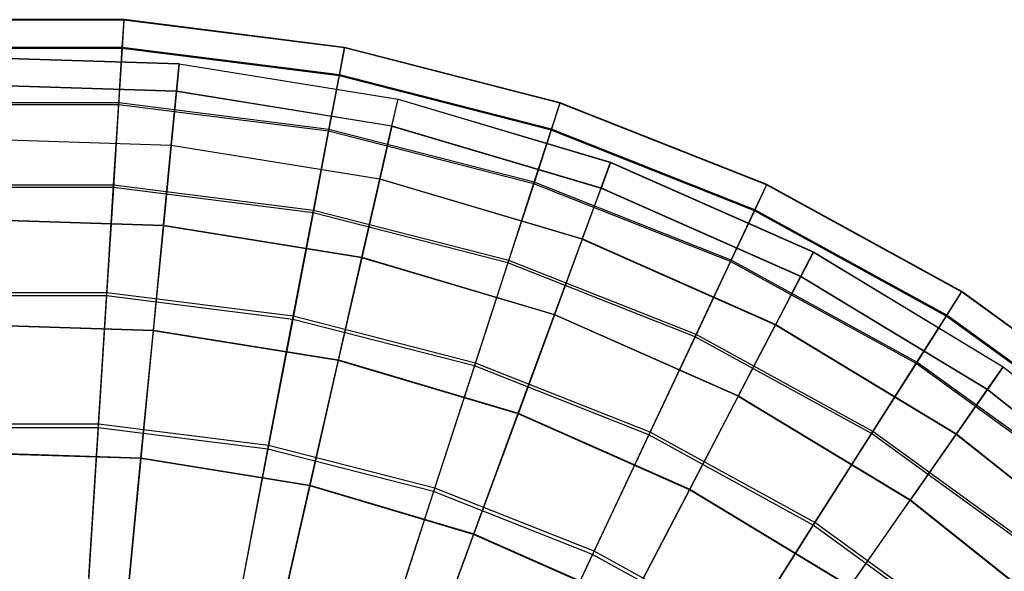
# Model space of a CAD drawing. Extents: x 0.2 to 40.1, y -6.7 to 6.7.
# Tile 456 of 516: x 32.3 to 34.1, y 5.7 to 6.7. Entities that reach past the tile are written whole.
import ezdxf

# ---------------------------------------------------------------- set-up
doc = ezdxf.new("R2010")
doc.units = 0
doc.header["$MEASUREMENT"] = 0
doc.layers.get('0').update_dxf_attribs({"color": 13, "linetype": 'CONTINUOUS'})

# ---------------------------------------------------------------- blocks, each defined once
blk = doc.blocks.new('SNOWBALL_XIV_PM3_STL')
at = {"color": 0}
for p, q in [((32.5158, 6.685, 6.1192), (32.1087, 6.685, 6.1192)), ((32.5158, 6.685, 6.1192), (32.1087, 6.685, 6.1192)), ((32.5157, 6.6843, 6.523), (32.1087, 6.6843, 6.523)), ((32.5157, 6.6843, 6.523), (32.1087, 6.6843, 6.523)), ((32.5157, 6.6843, 6.523), (32.5124, 6.6321, 6.9235)), ((32.5157, 6.6843, 6.523), (32.5124, 6.6321, 6.9235)), ((32.5126, 6.6341, 5.7185), (32.5158, 6.685, 6.1192)), ((32.5126, 6.6341, 5.7185), (32.5158, 6.685, 6.1192)), ((32.5158, 6.685, 6.1192), (32.5157, 6.6843, 6.523)), ((32.5158, 6.685, 6.1192), (32.5157, 6.6843, 6.523)), ((32.9196, 6.6333, 6.523), (32.5157, 6.6843, 6.523)), ((32.9196, 6.6333, 6.523), (32.5157, 6.6843, 6.523)), ((32.9197, 6.6339, 6.1192), (32.5158, 6.685, 6.1192)), ((32.9197, 6.6339, 6.1192), (32.5158, 6.685, 6.1192)), ((32.5126, 6.6341, 5.7185), (32.1119, 6.6341, 5.7185)), ((32.5126, 6.6341, 5.7185), (32.1119, 6.6341, 5.7185)), ((32.5062, 6.5324, 5.3277), (32.5126, 6.6341, 5.7185)), ((32.5062, 6.5324, 5.3277), (32.5126, 6.6341, 5.7185)), ((32.9101, 6.5838, 5.7185), (32.5126, 6.6341, 5.7185)), ((32.9101, 6.5838, 5.7185), (32.5126, 6.6341, 5.7185)), ((32.9196, 6.6333, 6.523), (32.9098, 6.5819, 6.9235)), ((32.9196, 6.6333, 6.523), (32.9098, 6.5819, 6.9235)), ((32.9101, 6.5838, 5.7185), (32.9197, 6.6339, 6.1192)), ((32.9101, 6.5838, 5.7185), (32.9197, 6.6339, 6.1192)), ((32.9197, 6.6339, 6.1192), (32.9196, 6.6333, 6.523)), ((32.9197, 6.6339, 6.1192), (32.9196, 6.6333, 6.523)), ((33.3138, 6.532, 6.523), (32.9196, 6.6333, 6.523)), ((33.3138, 6.532, 6.523), (32.9196, 6.6333, 6.523)), ((33.314, 6.5327, 6.1192), (32.9197, 6.6339, 6.1192)), ((33.314, 6.5327, 6.1192), (32.9197, 6.6339, 6.1192)), ((32.5124, 6.6321, 6.9235), (32.112, 6.6321, 6.9235)), ((32.5124, 6.6321, 6.9235), (32.112, 6.6321, 6.9235)), ((32.2106, 6.617, 6.1213), (32.6165, 6.604, 6.1213)), ((32.2106, 6.617, 6.1213), (32.6165, 6.604, 6.1213)), ((32.6165, 6.6039, 6.5174), (32.2106, 6.6169, 6.5174)), ((32.6165, 6.6039, 6.5174), (32.2106, 6.6169, 6.5174)), ((32.5124, 6.6321, 6.9235), (32.506, 6.5292, 7.314)), ((32.5124, 6.6321, 6.9235), (32.506, 6.5292, 7.314)), ((32.9098, 6.5819, 6.9235), (32.5124, 6.6321, 6.9235)), ((32.9098, 6.5819, 6.9235), (32.5124, 6.6321, 6.9235)), ((32.6117, 6.5541, 5.7285), (32.6165, 6.604, 6.1213)), ((32.6117, 6.5541, 5.7285), (32.6165, 6.604, 6.1213)), ((32.6165, 6.6039, 6.5174), (32.6117, 6.5537, 6.9102)), ((32.6165, 6.6039, 6.5174), (32.6117, 6.5537, 6.9102)), ((32.6165, 6.604, 6.1213), (33.0174, 6.5392, 6.1213)), ((32.6165, 6.6039, 6.5174), (32.6165, 6.604, 6.1213)), ((32.6165, 6.604, 6.1213), (33.0174, 6.5392, 6.1213)), ((32.6165, 6.6039, 6.5174), (32.6165, 6.604, 6.1213)), ((32.6165, 6.6039, 6.5174), (33.0174, 6.5391, 6.5174)), ((32.6165, 6.6039, 6.5174), (33.0174, 6.5391, 6.5174)), ((32.9098, 6.5819, 6.9235), (32.8904, 6.4806, 7.314)), ((32.9098, 6.5819, 6.9235), (32.8904, 6.4806, 7.314)), ((32.891, 6.4838, 5.3277), (32.9101, 6.5838, 5.7185)), ((32.891, 6.4838, 5.3277), (32.9101, 6.5838, 5.7185)), ((33.2976, 6.4823, 6.9235), (32.9098, 6.5819, 6.9235)), ((33.2976, 6.4823, 6.9235), (32.9098, 6.5819, 6.9235)), ((33.2982, 6.4842, 5.7185), (32.9101, 6.5838, 5.7185)), ((33.2982, 6.4842, 5.7185), (32.9101, 6.5838, 5.7185)), ((32.2122, 6.5669, 5.7285), (32.6117, 6.5541, 5.7285)), ((32.2122, 6.5669, 5.7285), (32.6117, 6.5541, 5.7285)), ((32.6117, 6.5537, 6.9102), (32.2123, 6.5665, 6.9102)), ((32.6117, 6.5537, 6.9102), (32.2123, 6.5665, 6.9102)), ((32.6021, 6.455, 5.3452), (32.6117, 6.5541, 5.7285)), ((32.6021, 6.455, 5.3452), (32.6117, 6.5541, 5.7285)), ((32.6117, 6.5537, 6.9102), (32.6021, 6.4543, 7.2934)), ((32.6117, 6.5537, 6.9102), (32.6021, 6.4543, 7.2934)), ((32.6117, 6.5541, 5.7285), (33.0063, 6.4903, 5.7285)), ((32.6117, 6.5541, 5.7285), (33.0063, 6.4903, 5.7285)), ((33.0062, 6.4899, 6.9102), (32.6117, 6.5537, 6.9102)), ((33.0062, 6.4899, 6.9102), (32.6117, 6.5537, 6.9102)), ((32.5062, 6.5324, 5.3277), (32.1182, 6.5324, 5.3277)), ((32.5062, 6.5324, 5.3277), (32.1182, 6.5324, 5.3277)), ((32.506, 6.5292, 7.314), (32.1185, 6.5292, 7.314)), ((32.506, 6.5292, 7.314), (32.1185, 6.5292, 7.314)), ((32.506, 6.5292, 7.314), (32.4964, 6.3773, 7.6881)), ((32.506, 6.5292, 7.314), (32.4964, 6.3773, 7.6881)), ((32.4967, 6.3818, 4.9531), (32.5062, 6.5324, 5.3277)), ((32.4967, 6.3818, 4.9531), (32.5062, 6.5324, 5.3277)), ((32.8904, 6.4806, 7.314), (32.506, 6.5292, 7.314)), ((32.8904, 6.4806, 7.314), (32.506, 6.5292, 7.314)), ((32.891, 6.4838, 5.3277), (32.5062, 6.5324, 5.3277)), ((32.891, 6.4838, 5.3277), (32.5062, 6.5324, 5.3277)), ((33.0062, 6.4899, 6.9102), (33.0174, 6.5391, 6.5174)), ((33.0062, 6.4899, 6.9102), (33.0174, 6.5391, 6.5174)), ((33.0063, 6.4903, 5.7285), (33.0174, 6.5392, 6.1213)), ((33.0063, 6.4903, 5.7285), (33.0174, 6.5392, 6.1213)), ((33.0174, 6.5392, 6.1213), (33.4067, 6.4237, 6.1213)), ((33.0174, 6.5392, 6.1213), (33.0174, 6.5391, 6.5174)), ((33.0174, 6.5392, 6.1213), (33.0174, 6.5391, 6.5174)), ((33.0174, 6.5392, 6.1213), (33.4067, 6.4237, 6.1213)), ((33.0174, 6.5391, 6.5174), (33.4067, 6.4235, 6.5174)), ((33.0174, 6.5391, 6.5174), (33.4067, 6.4235, 6.5174)), ((33.3138, 6.532, 6.523), (33.2976, 6.4823, 6.9235)), ((33.3138, 6.532, 6.523), (33.2976, 6.4823, 6.9235)), ((33.2982, 6.4842, 5.7185), (33.314, 6.5327, 6.1192)), ((33.2982, 6.4842, 5.7185), (33.314, 6.5327, 6.1192)), ((33.314, 6.5327, 6.1192), (33.3138, 6.532, 6.523)), ((33.314, 6.5327, 6.1192), (33.3138, 6.532, 6.523)), ((33.6922, 6.3822, 6.523), (33.3138, 6.532, 6.523)), ((33.6922, 6.3822, 6.523), (33.3138, 6.532, 6.523)), ((33.6925, 6.3828, 6.1192), (33.314, 6.5327, 6.1192)), ((33.6925, 6.3828, 6.1192), (33.314, 6.5327, 6.1192)), ((33.0062, 6.4899, 6.9102), (32.9839, 6.3925, 7.2934)), ((33.0062, 6.4899, 6.9102), (32.9839, 6.3925, 7.2934)), ((32.9841, 6.3933, 5.3452), (33.0063, 6.4903, 5.7285)), ((32.9841, 6.3933, 5.3452), (33.0063, 6.4903, 5.7285)), ((33.0062, 6.4899, 6.9102), (33.3893, 6.3762, 6.9102)), ((33.0062, 6.4899, 6.9102), (33.3893, 6.3762, 6.9102)), ((33.0063, 6.4903, 5.7285), (33.3894, 6.3766, 5.7285)), ((33.0063, 6.4903, 5.7285), (33.3894, 6.3766, 5.7285)), ((32.8904, 6.4806, 7.314), (32.8619, 6.3311, 7.6881)), ((32.8904, 6.4806, 7.314), (32.8619, 6.3311, 7.6881)), ((32.8628, 6.3355, 4.9531), (32.891, 6.4838, 5.3277)), ((32.8628, 6.3355, 4.9531), (32.891, 6.4838, 5.3277)), ((33.2658, 6.3842, 7.314), (32.8904, 6.4806, 7.314)), ((33.2658, 6.3842, 7.314), (32.8904, 6.4806, 7.314)), ((33.2668, 6.3873, 5.3277), (32.891, 6.4838, 5.3277)), ((33.2668, 6.3873, 5.3277), (32.891, 6.4838, 5.3277)), ((33.2976, 6.4823, 6.9235), (33.2658, 6.3842, 7.314)), ((33.2976, 6.4823, 6.9235), (33.2658, 6.3842, 7.314)), ((33.2668, 6.3873, 5.3277), (33.2982, 6.4842, 5.7185)), ((33.2668, 6.3873, 5.3277), (33.2982, 6.4842, 5.7185)), ((33.67, 6.3349, 6.9235), (33.2976, 6.4823, 6.9235)), ((33.67, 6.3349, 6.9235), (33.2976, 6.4823, 6.9235)), ((33.6708, 6.3367, 5.7185), (33.2982, 6.4842, 5.7185)), ((33.6708, 6.3367, 5.7185), (33.2982, 6.4842, 5.7185)), ((32.2154, 6.4674, 5.3452), (32.6021, 6.455, 5.3452)), ((32.2154, 6.4674, 5.3452), (32.6021, 6.455, 5.3452)), ((32.6021, 6.4543, 7.2934), (32.2155, 6.4667, 7.2934)), ((32.6021, 6.4543, 7.2934), (32.2155, 6.4667, 7.2934)), ((32.6021, 6.4543, 7.2934), (32.5879, 6.3073, 7.6608)), ((32.6021, 6.4543, 7.2934), (32.5879, 6.3073, 7.6608)), ((32.588, 6.3082, 4.9777), (32.6021, 6.455, 5.3452)), ((32.588, 6.3082, 4.9777), (32.6021, 6.455, 5.3452)), ((32.6021, 6.455, 5.3452), (32.9841, 6.3933, 5.3452)), ((32.6021, 6.455, 5.3452), (32.9841, 6.3933, 5.3452)), ((32.9839, 6.3925, 7.2934), (32.6021, 6.4543, 7.2934)), ((32.9839, 6.3925, 7.2934), (32.6021, 6.4543, 7.2934)), ((33.4067, 6.4235, 6.5174), (33.3893, 6.3762, 6.9102)), ((33.4067, 6.4235, 6.5174), (33.3893, 6.3762, 6.9102)), ((33.3894, 6.3766, 5.7285), (33.4067, 6.4237, 6.1213)), ((33.3894, 6.3766, 5.7285), (33.4067, 6.4237, 6.1213)), ((33.4067, 6.4237, 6.1213), (33.4067, 6.4235, 6.5174)), ((33.4067, 6.4237, 6.1213), (33.4067, 6.4235, 6.5174)), ((33.4067, 6.4237, 6.1213), (33.7781, 6.2593, 6.1213)), ((33.4067, 6.4237, 6.1213), (33.7781, 6.2593, 6.1213)), ((33.4067, 6.4235, 6.5174), (33.778, 6.2592, 6.5174)), ((33.4067, 6.4235, 6.5174), (33.778, 6.2592, 6.5174)), ((32.4967, 6.3818, 4.9531), (32.1277, 6.3818, 4.9531)), ((32.4967, 6.3818, 4.9531), (32.1277, 6.3818, 4.9531)), ((32.4843, 6.1845, 4.6009), (32.4967, 6.3818, 4.9531)), ((32.4843, 6.1845, 4.6009), (32.4967, 6.3818, 4.9531)), ((32.8628, 6.3355, 4.9531), (32.4967, 6.3818, 4.9531)), ((32.8628, 6.3355, 4.9531), (32.4967, 6.3818, 4.9531)), ((32.9839, 6.3925, 7.2934), (32.9511, 6.2485, 7.6608)), ((32.9839, 6.3925, 7.2934), (32.9511, 6.2485, 7.6608)), ((32.9513, 6.2495, 4.9777), (32.9841, 6.3933, 5.3452)), ((32.9513, 6.2495, 4.9777), (32.9841, 6.3933, 5.3452)), ((33.3548, 6.2825, 7.2934), (32.9839, 6.3925, 7.2934)), ((33.3548, 6.2825, 7.2934), (32.9839, 6.3925, 7.2934)), ((32.9841, 6.3933, 5.3452), (33.355, 6.2832, 5.3452)), ((32.9841, 6.3933, 5.3452), (33.355, 6.2832, 5.3452)), ((33.2658, 6.3842, 7.314), (33.2187, 6.2395, 7.6881)), ((33.2658, 6.3842, 7.314), (33.2187, 6.2395, 7.6881)), ((33.2201, 6.2438, 4.9531), (33.2668, 6.3873, 5.3277)), ((33.2201, 6.2438, 4.9531), (33.2668, 6.3873, 5.3277)), ((33.6261, 6.2416, 7.314), (33.2658, 6.3842, 7.314)), ((33.6261, 6.2416, 7.314), (33.2658, 6.3842, 7.314)), ((33.6275, 6.2445, 5.3277), (33.2668, 6.3873, 5.3277)), ((33.6275, 6.2445, 5.3277), (33.2668, 6.3873, 5.3277)), ((33.6922, 6.3822, 6.523), (33.67, 6.3349, 6.9235)), ((33.6922, 6.3822, 6.523), (33.67, 6.3349, 6.9235)), ((33.6708, 6.3367, 5.7185), (33.6925, 6.3828, 6.1192)), ((33.6708, 6.3367, 5.7185), (33.6925, 6.3828, 6.1192)), ((33.6925, 6.3828, 6.1192), (33.6922, 6.3822, 6.523)), ((33.6925, 6.3828, 6.1192), (33.6922, 6.3822, 6.523)), ((34.0489, 6.1861, 6.523), (33.6922, 6.3822, 6.523)), ((34.0489, 6.1861, 6.523), (33.6922, 6.3822, 6.523)), ((34.0493, 6.1867, 6.1192), (33.6925, 6.3828, 6.1192)), ((34.0493, 6.1867, 6.1192), (33.6925, 6.3828, 6.1192)), ((32.4964, 6.3773, 7.6881), (32.128, 6.3773, 7.6881)), ((32.4964, 6.3773, 7.6881), (32.128, 6.3773, 7.6881)), ((32.4964, 6.3773, 7.6881), (32.4839, 6.1789, 8.0397)), ((32.4964, 6.3773, 7.6881), (32.4839, 6.1789, 8.0397)), ((32.8619, 6.3311, 7.6881), (32.4964, 6.3773, 7.6881)), ((32.8619, 6.3311, 7.6881), (32.4964, 6.3773, 7.6881)), ((33.3548, 6.2825, 7.2934), (33.3893, 6.3762, 6.9102)), ((33.3548, 6.2825, 7.2934), (33.3893, 6.3762, 6.9102)), ((33.355, 6.2832, 5.3452), (33.3894, 6.3766, 5.7285)), ((33.355, 6.2832, 5.3452), (33.3894, 6.3766, 5.7285)), ((33.3893, 6.3762, 6.9102), (33.7547, 6.2145, 6.9102)), ((33.3893, 6.3762, 6.9102), (33.7547, 6.2145, 6.9102)), ((33.3894, 6.3766, 5.7285), (33.7549, 6.2148, 5.7285)), ((33.3894, 6.3766, 5.7285), (33.7549, 6.2148, 5.7285)), ((32.8619, 6.3311, 7.6881), (32.8247, 6.1358, 8.0397)), ((32.8619, 6.3311, 7.6881), (32.8247, 6.1358, 8.0397)), ((32.8257, 6.1414, 4.6009), (32.8628, 6.3355, 4.9531)), ((32.8257, 6.1414, 4.6009), (32.8628, 6.3355, 4.9531)), ((33.2187, 6.2395, 7.6881), (32.8619, 6.3311, 7.6881)), ((33.2187, 6.2395, 7.6881), (32.8619, 6.3311, 7.6881)), ((33.2201, 6.2438, 4.9531), (32.8628, 6.3355, 4.9531)), ((33.2201, 6.2438, 4.9531), (32.8628, 6.3355, 4.9531)), ((33.67, 6.3349, 6.9235), (33.6261, 6.2416, 7.314)), ((33.67, 6.3349, 6.9235), (33.6261, 6.2416, 7.314)), ((33.6275, 6.2445, 5.3277), (33.6708, 6.3367, 5.7185)), ((33.6275, 6.2445, 5.3277), (33.6708, 6.3367, 5.7185)), ((34.0209, 6.1419, 6.9235), (33.67, 6.3349, 6.9235)), ((34.0209, 6.1419, 6.9235), (33.67, 6.3349, 6.9235)), ((34.022, 6.1436, 5.7185), (33.6708, 6.3367, 5.7185)), ((34.022, 6.1436, 5.7185), (33.6708, 6.3367, 5.7185)), ((32.2202, 6.32, 4.9777), (32.588, 6.3082, 4.9777)), ((32.2202, 6.32, 4.9777), (32.588, 6.3082, 4.9777)), ((32.5879, 6.3073, 7.6608), (32.2202, 6.319, 7.6608)), ((32.5879, 6.3073, 7.6608), (32.2202, 6.319, 7.6608)), ((32.5879, 6.3073, 7.6608), (32.5693, 6.115, 8.0065)), ((32.5879, 6.3073, 7.6608), (32.5693, 6.115, 8.0065)), ((32.5695, 6.1162, 4.6318), (32.588, 6.3082, 4.9777)), ((32.5695, 6.1162, 4.6318), (32.588, 6.3082, 4.9777)), ((32.9511, 6.2485, 7.6608), (32.5879, 6.3073, 7.6608)), ((32.9511, 6.2485, 7.6608), (32.5879, 6.3073, 7.6608)), ((32.588, 6.3082, 4.9777), (32.9513, 6.2495, 4.9777)), ((32.588, 6.3082, 4.9777), (32.9513, 6.2495, 4.9777)), ((33.3548, 6.2825, 7.2934), (33.3038, 6.1439, 7.6608)), ((33.3548, 6.2825, 7.2934), (33.3038, 6.1439, 7.6608)), ((33.3041, 6.1448, 4.9777), (33.355, 6.2832, 5.3452)), ((33.3041, 6.1448, 4.9777), (33.355, 6.2832, 5.3452)), ((33.3548, 6.2825, 7.2934), (33.7085, 6.1259, 7.2934)), ((33.3548, 6.2825, 7.2934), (33.7085, 6.1259, 7.2934)), ((33.355, 6.2832, 5.3452), (33.7088, 6.1265, 5.3452)), ((33.355, 6.2832, 5.3452), (33.7088, 6.1265, 5.3452)), ((33.778, 6.2592, 6.5174), (33.7547, 6.2145, 6.9102)), ((33.778, 6.2592, 6.5174), (33.7547, 6.2145, 6.9102)), ((33.7549, 6.2148, 5.7285), (33.7781, 6.2593, 6.1213)), ((33.7549, 6.2148, 5.7285), (33.7781, 6.2593, 6.1213)), ((33.7781, 6.2593, 6.1213), (33.778, 6.2592, 6.5174)), ((33.7781, 6.2593, 6.1213), (33.778, 6.2592, 6.5174)), ((33.778, 6.2592, 6.5174), (34.1253, 6.0486, 6.5174)), ((33.778, 6.2592, 6.5174), (34.1253, 6.0486, 6.5174)), ((33.7781, 6.2593, 6.1213), (34.1254, 6.0488, 6.1213)), ((33.7781, 6.2593, 6.1213), (34.1254, 6.0488, 6.1213)), ((32.9511, 6.2485, 7.6608), (32.9081, 6.0602, 8.0065)), ((32.9511, 6.2485, 7.6608), (32.9081, 6.0602, 8.0065)), ((32.9084, 6.0614, 4.6318), (32.9513, 6.2495, 4.9777)), ((32.9084, 6.0614, 4.6318), (32.9513, 6.2495, 4.9777)), ((33.3038, 6.1439, 7.6608), (32.9511, 6.2485, 7.6608)), ((33.3038, 6.1439, 7.6608), (32.9511, 6.2485, 7.6608)), ((32.9513, 6.2495, 4.9777), (33.3041, 6.1448, 4.9777)), ((32.9513, 6.2495, 4.9777), (33.3041, 6.1448, 4.9777)), ((33.2187, 6.2395, 7.6881), (33.1573, 6.0504, 8.0397)), ((33.2187, 6.2395, 7.6881), (33.1573, 6.0504, 8.0397)), ((33.159, 6.0558, 4.6009), (33.2201, 6.2438, 4.9531)), ((33.159, 6.0558, 4.6009), (33.2201, 6.2438, 4.9531)), ((33.5613, 6.1039, 7.6881), (33.2187, 6.2395, 7.6881)), ((33.5613, 6.1039, 7.6881), (33.2187, 6.2395, 7.6881)), ((33.5632, 6.1079, 4.9531), (33.2201, 6.2438, 4.9531)), ((33.5632, 6.1079, 4.9531), (33.2201, 6.2438, 4.9531)), ((33.6261, 6.2416, 7.314), (33.5613, 6.1039, 7.6881)), ((33.6261, 6.2416, 7.314), (33.5613, 6.1039, 7.6881)), ((33.5632, 6.1079, 4.9531), (33.6275, 6.2445, 5.3277)), ((33.5632, 6.1079, 4.9531), (33.6275, 6.2445, 5.3277)), ((33.9657, 6.0549, 7.314), (33.6261, 6.2416, 7.314)), ((33.9657, 6.0549, 7.314), (33.6261, 6.2416, 7.314)), ((33.9674, 6.0576, 5.3277), (33.6275, 6.2445, 5.3277)), ((33.9674, 6.0576, 5.3277), (33.6275, 6.2445, 5.3277)), ((33.7547, 6.2145, 6.9102), (33.7085, 6.1259, 7.2934)), ((33.7547, 6.2145, 6.9102), (33.7085, 6.1259, 7.2934)), ((33.7088, 6.1265, 5.3452), (33.7549, 6.2148, 5.7285)), ((33.7088, 6.1265, 5.3452), (33.7549, 6.2148, 5.7285)), ((33.7547, 6.2145, 6.9102), (34.0964, 6.0073, 6.9102)), ((33.7547, 6.2145, 6.9102), (34.0964, 6.0073, 6.9102)), ((33.7549, 6.2148, 5.7285), (34.0967, 6.0077, 5.7285)), ((33.7549, 6.2148, 5.7285), (34.0967, 6.0077, 5.7285)), ((32.4843, 6.1845, 4.6009), (32.1401, 6.1845, 4.6009)), ((32.4843, 6.1845, 4.6009), (32.1401, 6.1845, 4.6009)), ((32.4691, 5.9439, 4.2769), (32.4843, 6.1845, 4.6009)), ((32.4691, 5.9439, 4.2769), (32.4843, 6.1845, 4.6009)), ((32.8257, 6.1414, 4.6009), (32.4843, 6.1845, 4.6009)), ((32.8257, 6.1414, 4.6009), (32.4843, 6.1845, 4.6009)), ((34.0489, 6.1861, 6.523), (34.0209, 6.1419, 6.9235)), ((34.0489, 6.1861, 6.523), (34.0209, 6.1419, 6.9235)), ((34.022, 6.1436, 5.7185), (34.0493, 6.1867, 6.1192)), ((34.022, 6.1436, 5.7185), (34.0493, 6.1867, 6.1192)), ((34.0493, 6.1867, 6.1192), (34.0489, 6.1861, 6.523)), ((34.0493, 6.1867, 6.1192), (34.0489, 6.1861, 6.523)), ((34.3782, 5.9469, 6.523), (34.0489, 6.1861, 6.523)), ((34.3782, 5.9469, 6.523), (34.0489, 6.1861, 6.523)), ((34.3787, 5.9474, 6.1192), (34.0493, 6.1867, 6.1192)), ((34.3787, 5.9474, 6.1192), (34.0493, 6.1867, 6.1192)), ((32.4839, 6.1789, 8.0397), (32.1405, 6.1789, 8.0397)), ((32.4839, 6.1789, 8.0397), (32.1405, 6.1789, 8.0397)), ((32.4839, 6.1789, 8.0397), (32.4687, 5.9372, 8.3629)), ((32.4839, 6.1789, 8.0397), (32.4687, 5.9372, 8.3629)), ((32.8247, 6.1358, 8.0397), (32.4839, 6.1789, 8.0397)), ((32.8247, 6.1358, 8.0397), (32.4839, 6.1789, 8.0397)), ((32.8247, 6.1358, 8.0397), (32.7793, 5.898, 8.3629)), ((32.8247, 6.1358, 8.0397), (32.7793, 5.898, 8.3629)), ((32.7805, 5.9046, 4.2769), (32.8257, 6.1414, 4.6009)), ((32.7805, 5.9046, 4.2769), (32.8257, 6.1414, 4.6009)), ((33.1573, 6.0504, 8.0397), (32.8247, 6.1358, 8.0397)), ((33.1573, 6.0504, 8.0397), (32.8247, 6.1358, 8.0397)), ((33.159, 6.0558, 4.6009), (32.8257, 6.1414, 4.6009)), ((33.159, 6.0558, 4.6009), (32.8257, 6.1414, 4.6009)), ((33.3038, 6.1439, 7.6608), (33.2371, 5.9626, 8.0065)), ((33.3038, 6.1439, 7.6608), (33.2371, 5.9626, 8.0065)), ((33.2375, 5.9637, 4.6318), (33.3041, 6.1448, 4.9777)), ((33.2375, 5.9637, 4.6318), (33.3041, 6.1448, 4.9777)), ((33.6402, 5.9949, 7.6608), (33.3038, 6.1439, 7.6608)), ((33.6402, 5.9949, 7.6608), (33.3038, 6.1439, 7.6608)), ((33.3041, 6.1448, 4.9777), (33.6406, 5.9958, 4.9777)), ((33.3041, 6.1448, 4.9777), (33.6406, 5.9958, 4.9777)), ((34.0209, 6.1419, 6.9235), (33.9657, 6.0549, 7.314)), ((34.0209, 6.1419, 6.9235), (33.9657, 6.0549, 7.314)), ((33.9674, 6.0576, 5.3277), (34.022, 6.1436, 5.7185)), ((33.9674, 6.0576, 5.3277), (34.022, 6.1436, 5.7185)), ((34.3449, 5.9066, 6.9235), (34.0209, 6.1419, 6.9235)), ((34.3449, 5.9066, 6.9235), (34.0209, 6.1419, 6.9235)), ((34.3461, 5.9081, 5.7185), (34.022, 6.1436, 5.7185)), ((34.3461, 5.9081, 5.7185), (34.022, 6.1436, 5.7185)), ((32.2263, 6.1272, 4.6318), (32.5695, 6.1162, 4.6318)), ((32.2263, 6.1272, 4.6318), (32.5695, 6.1162, 4.6318)), ((32.5693, 6.115, 8.0065), (32.2264, 6.126, 8.0065)), ((32.5693, 6.115, 8.0065), (32.2264, 6.126, 8.0065)), ((32.5693, 6.115, 8.0065), (32.5467, 5.8806, 8.3249)), ((32.5693, 6.115, 8.0065), (32.5467, 5.8806, 8.3249)), ((32.5469, 5.882, 4.3132), (32.5695, 6.1162, 4.6318)), ((32.5469, 5.882, 4.3132), (32.5695, 6.1162, 4.6318)), ((32.9081, 6.0602, 8.0065), (32.5693, 6.115, 8.0065)), ((32.9081, 6.0602, 8.0065), (32.5693, 6.115, 8.0065)), ((32.5695, 6.1162, 4.6318), (32.9084, 6.0614, 4.6318)), ((32.5695, 6.1162, 4.6318), (32.9084, 6.0614, 4.6318)), ((33.6402, 5.9949, 7.6608), (33.7085, 6.1259, 7.2934)), ((33.6402, 5.9949, 7.6608), (33.7085, 6.1259, 7.2934)), ((33.6406, 5.9958, 4.9777), (33.7088, 6.1265, 5.3452)), ((33.6406, 5.9958, 4.9777), (33.7088, 6.1265, 5.3452)), ((33.7085, 6.1259, 7.2934), (34.0393, 5.9254, 7.2934)), ((33.7085, 6.1259, 7.2934), (34.0393, 5.9254, 7.2934)), ((33.7088, 6.1265, 5.3452), (34.0397, 5.926, 5.3452)), ((33.7088, 6.1265, 5.3452), (34.0397, 5.926, 5.3452)), ((33.5613, 6.1039, 7.6881), (33.4766, 5.924, 8.0397)), ((33.5613, 6.1039, 7.6881), (33.4766, 5.924, 8.0397)), ((33.479, 5.9291, 4.6009), (33.5632, 6.1079, 4.9531)), ((33.479, 5.9291, 4.6009), (33.5632, 6.1079, 4.9531)), ((33.8841, 5.9264, 7.6881), (33.5613, 6.1039, 7.6881)), ((33.8841, 5.9264, 7.6881), (33.5613, 6.1039, 7.6881)), ((33.8865, 5.9302, 4.9531), (33.5632, 6.1079, 4.9531)), ((33.8865, 5.9302, 4.9531), (33.5632, 6.1079, 4.9531)), ((32.9081, 6.0602, 8.0065), (32.8557, 5.8306, 8.3249)), ((32.9081, 6.0602, 8.0065), (32.8557, 5.8306, 8.3249)), ((32.856, 5.8321, 4.3132), (32.9084, 6.0614, 4.6318)), ((32.856, 5.8321, 4.3132), (32.9084, 6.0614, 4.6318)), ((33.2371, 5.9626, 8.0065), (32.9081, 6.0602, 8.0065)), ((33.2371, 5.9626, 8.0065), (32.9081, 6.0602, 8.0065)), ((32.9084, 6.0614, 4.6318), (33.2375, 5.9637, 4.6318)), ((32.9084, 6.0614, 4.6318), (33.2375, 5.9637, 4.6318)), ((33.8865, 5.9302, 4.9531), (33.9674, 6.0576, 5.3277)), ((33.8865, 5.9302, 4.9531), (33.9674, 6.0576, 5.3277)), ((34.2812, 5.8296, 5.3277), (33.9674, 6.0576, 5.3277)), ((34.2812, 5.8296, 5.3277), (33.9674, 6.0576, 5.3277)), ((33.1573, 6.0504, 8.0397), (33.0825, 5.8201, 8.3629)), ((33.1573, 6.0504, 8.0397), (33.0825, 5.8201, 8.3629)), ((33.0846, 5.8265, 4.2769), (33.159, 6.0558, 4.6009)), ((33.0846, 5.8265, 4.2769), (33.159, 6.0558, 4.6009)), ((33.4766, 5.924, 8.0397), (33.1573, 6.0504, 8.0397)), ((33.4766, 5.924, 8.0397), (33.1573, 6.0504, 8.0397)), ((33.479, 5.9291, 4.6009), (33.159, 6.0558, 4.6009)), ((33.479, 5.9291, 4.6009), (33.159, 6.0558, 4.6009)), ((33.9657, 6.0549, 7.314), (33.8841, 5.9264, 7.6881)), ((33.9657, 6.0549, 7.314), (33.8841, 5.9264, 7.6881)), ((34.2792, 5.8271, 7.314), (33.9657, 6.0549, 7.314)), ((34.2792, 5.8271, 7.314), (33.9657, 6.0549, 7.314)), ((34.1253, 6.0486, 6.5174), (34.0964, 6.0073, 6.9102)), ((34.1253, 6.0486, 6.5174), (34.0964, 6.0073, 6.9102)), ((34.0967, 6.0077, 5.7285), (34.1254, 6.0488, 6.1213)), ((34.0967, 6.0077, 5.7285), (34.1254, 6.0488, 6.1213)), ((34.1254, 6.0488, 6.1213), (34.1253, 6.0486, 6.5174)), ((34.1254, 6.0488, 6.1213), (34.1253, 6.0486, 6.5174)), ((34.1253, 6.0486, 6.5174), (34.4428, 5.7955, 6.5174)), ((34.1253, 6.0486, 6.5174), (34.4428, 5.7955, 6.5174)), ((34.1254, 6.0488, 6.1213), (34.4429, 5.7956, 6.1213)), ((34.1254, 6.0488, 6.1213), (34.4429, 5.7956, 6.1213)), ((34.0964, 6.0073, 6.9102), (34.0393, 5.9254, 7.2934)), ((34.0964, 6.0073, 6.9102), (34.0393, 5.9254, 7.2934)), ((34.0397, 5.926, 5.3452), (34.0967, 6.0077, 5.7285)), ((34.0397, 5.926, 5.3452), (34.0967, 6.0077, 5.7285)), ((34.0964, 6.0073, 6.9102), (34.4089, 5.7581, 6.9102)), ((34.0964, 6.0073, 6.9102), (34.4089, 5.7581, 6.9102)), ((34.0967, 6.0077, 5.7285), (34.4092, 5.7585, 5.7285)), ((34.0967, 6.0077, 5.7285), (34.4092, 5.7585, 5.7285)), ((33.6402, 5.9949, 7.6608), (33.5508, 5.8237, 8.0065)), ((33.6402, 5.9949, 7.6608), (33.5508, 5.8237, 8.0065)), ((33.5514, 5.8248, 4.6318), (33.6406, 5.9958, 4.9777)), ((33.5514, 5.8248, 4.6318), (33.6406, 5.9958, 4.9777)), ((33.6402, 5.9949, 7.6608), (33.9548, 5.8042, 7.6608)), ((33.6402, 5.9949, 7.6608), (33.9548, 5.8042, 7.6608)), ((33.6406, 5.9958, 4.9777), (33.9553, 5.805, 4.9777)), ((33.6406, 5.9958, 4.9777), (33.9553, 5.805, 4.9777)), ((33.2371, 5.9626, 8.0065), (33.1557, 5.7416, 8.3249)), ((33.2371, 5.9626, 8.0065), (33.1557, 5.7416, 8.3249)), ((33.1562, 5.743, 4.3132), (33.2375, 5.9637, 4.6318)), ((33.1562, 5.743, 4.3132), (33.2375, 5.9637, 4.6318)), ((33.5508, 5.8237, 8.0065), (33.2371, 5.9626, 8.0065)), ((33.5508, 5.8237, 8.0065), (33.2371, 5.9626, 8.0065)), ((33.2375, 5.9637, 4.6318), (33.5514, 5.8248, 4.6318)), ((33.2375, 5.9637, 4.6318), (33.5514, 5.8248, 4.6318)), ((32.4691, 5.9439, 4.2769), (32.1553, 5.9439, 4.2769)), ((32.4691, 5.9439, 4.2769), (32.1553, 5.9439, 4.2769)), ((32.4687, 5.9372, 8.3629), (32.1557, 5.9372, 8.3629)), ((32.4687, 5.9372, 8.3629), (32.1557, 5.9372, 8.3629)), ((32.4687, 5.9372, 8.3629), (32.4511, 5.6563, 8.6525)), ((32.4687, 5.9372, 8.3629), (32.4511, 5.6563, 8.6525)), ((32.4515, 5.6639, 3.9863), (32.4691, 5.9439, 4.2769)), ((32.4515, 5.6639, 3.9863), (32.4691, 5.9439, 4.2769)), ((32.7793, 5.898, 8.3629), (32.4687, 5.9372, 8.3629)), ((32.7793, 5.898, 8.3629), (32.4687, 5.9372, 8.3629)), ((32.7805, 5.9046, 4.2769), (32.4691, 5.9439, 4.2769)), ((32.7805, 5.9046, 4.2769), (32.4691, 5.9439, 4.2769)), ((33.7806, 5.7633, 4.6009), (33.8865, 5.9302, 4.9531)), ((33.7806, 5.7633, 4.6009), (33.8865, 5.9302, 4.9531)), ((34.185, 5.7133, 4.9531), (33.8865, 5.9302, 4.9531)), ((34.185, 5.7133, 4.9531), (33.8865, 5.9302, 4.9531)), ((33.4766, 5.924, 8.0397), (33.3735, 5.7049, 8.3629)), ((33.4766, 5.924, 8.0397), (33.3735, 5.7049, 8.3629)), ((33.3764, 5.711, 4.2769), (33.479, 5.9291, 4.6009)), ((33.3764, 5.711, 4.2769), (33.479, 5.9291, 4.6009)), ((33.7776, 5.7585, 8.0397), (33.4766, 5.924, 8.0397)), ((33.7776, 5.7585, 8.0397), (33.4766, 5.924, 8.0397)), ((33.7806, 5.7633, 4.6009), (33.479, 5.9291, 4.6009)), ((33.7806, 5.7633, 4.6009), (33.479, 5.9291, 4.6009)), ((33.8841, 5.9264, 7.6881), (33.7776, 5.7585, 8.0397)), ((33.8841, 5.9264, 7.6881), (33.7776, 5.7585, 8.0397)), ((34.1821, 5.7098, 7.6881), (33.8841, 5.9264, 7.6881)), ((34.1821, 5.7098, 7.6881), (33.8841, 5.9264, 7.6881)), ((34.0393, 5.9254, 7.2934), (33.9548, 5.8042, 7.6608)), ((34.0393, 5.9254, 7.2934), (33.9548, 5.8042, 7.6608)), ((33.9553, 5.805, 4.9777), (34.0397, 5.926, 5.3452)), ((33.9553, 5.805, 4.9777), (34.0397, 5.926, 5.3452)), ((34.0393, 5.9254, 7.2934), (34.3417, 5.6842, 7.2934)), ((34.0393, 5.9254, 7.2934), (34.3417, 5.6842, 7.2934)), ((34.0397, 5.926, 5.3452), (34.3422, 5.6847, 5.3452)), ((34.0397, 5.926, 5.3452), (34.3422, 5.6847, 5.3452)), ((32.7793, 5.898, 8.3629), (32.7265, 5.6215, 8.6525)), ((32.7793, 5.898, 8.3629), (32.7265, 5.6215, 8.6525)), ((32.728, 5.629, 3.9863), (32.7805, 5.9046, 4.2769)), ((32.728, 5.629, 3.9863), (32.7805, 5.9046, 4.2769)), ((33.0825, 5.8201, 8.3629), (32.7793, 5.898, 8.3629)), ((33.0825, 5.8201, 8.3629), (32.7793, 5.898, 8.3629)), ((33.0846, 5.8265, 4.2769), (32.7805, 5.9046, 4.2769)), ((33.0846, 5.8265, 4.2769), (32.7805, 5.9046, 4.2769)), ((32.2339, 5.8921, 4.3132), (32.5469, 5.882, 4.3132)), ((32.2339, 5.8921, 4.3132), (32.5469, 5.882, 4.3132)), ((32.5467, 5.8806, 8.3249), (32.2339, 5.8906, 8.3249)), ((32.5467, 5.8806, 8.3249), (32.2339, 5.8906, 8.3249)), ((32.5467, 5.8806, 8.3249), (32.5204, 5.6078, 8.6109)), ((32.5467, 5.8806, 8.3249), (32.5204, 5.6078, 8.6109)), ((32.5206, 5.6095, 4.0271), (32.5469, 5.882, 4.3132)), ((32.5206, 5.6095, 4.0271), (32.5469, 5.882, 4.3132)), ((32.8557, 5.8306, 8.3249), (32.5467, 5.8806, 8.3249)), ((32.8557, 5.8306, 8.3249), (32.5467, 5.8806, 8.3249)), ((32.5469, 5.882, 4.3132), (32.856, 5.8321, 4.3132)), ((32.5469, 5.882, 4.3132), (32.856, 5.8321, 4.3132)), ((32.8557, 5.8306, 8.3249), (32.7947, 5.5635, 8.6109)), ((32.8557, 5.8306, 8.3249), (32.7947, 5.5635, 8.6109)), ((32.7951, 5.5651, 4.0271), (32.856, 5.8321, 4.3132)), ((32.7951, 5.5651, 4.0271), (32.856, 5.8321, 4.3132)), ((33.1557, 5.7416, 8.3249), (32.8557, 5.8306, 8.3249)), ((33.1557, 5.7416, 8.3249), (32.8557, 5.8306, 8.3249)), ((32.856, 5.8321, 4.3132), (33.1562, 5.743, 4.3132)), ((32.856, 5.8321, 4.3132), (33.1562, 5.743, 4.3132)), ((32.9979, 5.5597, 3.9863), (33.0846, 5.8265, 4.2769)), ((32.9979, 5.5597, 3.9863), (33.0846, 5.8265, 4.2769)), ((33.3764, 5.711, 4.2769), (33.0846, 5.8265, 4.2769)), ((33.3764, 5.711, 4.2769), (33.0846, 5.8265, 4.2769)), ((33.5508, 5.8237, 8.0065), (33.4419, 5.6149, 8.3249)), ((33.5508, 5.8237, 8.0065), (33.4419, 5.6149, 8.3249)), ((33.4426, 5.6162, 4.3132), (33.5514, 5.8248, 4.6318)), ((33.4426, 5.6162, 4.3132), (33.5514, 5.8248, 4.6318)), ((33.8443, 5.6458, 8.0065), (33.5508, 5.8237, 8.0065)), ((33.8443, 5.6458, 8.0065), (33.5508, 5.8237, 8.0065)), ((33.5514, 5.8248, 4.6318), (33.845, 5.6468, 4.6318)), ((33.5514, 5.8248, 4.6318), (33.845, 5.6468, 4.6318)), ((33.0825, 5.8201, 8.3629), (32.9955, 5.5524, 8.6525)), ((33.0825, 5.8201, 8.3629), (32.9955, 5.5524, 8.6525)), ((33.3735, 5.7049, 8.3629), (33.0825, 5.8201, 8.3629)), ((33.3735, 5.7049, 8.3629), (33.0825, 5.8201, 8.3629)), ((33.8443, 5.6458, 8.0065), (33.9548, 5.8042, 7.6608)), ((33.8443, 5.6458, 8.0065), (33.9548, 5.8042, 7.6608)), ((33.845, 5.6468, 4.6318), (33.9553, 5.805, 4.9777)), ((33.845, 5.6468, 4.6318), (33.9553, 5.805, 4.9777)), ((33.9548, 5.8042, 7.6608), (34.2424, 5.5748, 7.6608)), ((33.9548, 5.8042, 7.6608), (34.2424, 5.5748, 7.6608)), ((33.9553, 5.805, 4.9777), (34.2431, 5.5756, 4.9777)), ((33.9553, 5.805, 4.9777), (34.2431, 5.5756, 4.9777)), ((33.7776, 5.7585, 8.0397), (33.6478, 5.5541, 8.3629)), ((33.7776, 5.7585, 8.0397), (33.6478, 5.5541, 8.3629)), ((33.6514, 5.5598, 4.2769), (33.7806, 5.7633, 4.6009)), ((33.6514, 5.5598, 4.2769), (33.7806, 5.7633, 4.6009)), ((34.0554, 5.5567, 8.0397), (33.7776, 5.7585, 8.0397)), ((34.0554, 5.5567, 8.0397), (33.7776, 5.7585, 8.0397)), ((34.059, 5.561, 4.6009), (33.7806, 5.7633, 4.6009)), ((34.059, 5.561, 4.6009), (33.7806, 5.7633, 4.6009)), ((33.1557, 5.7416, 8.3249), (33.0611, 5.4844, 8.6109)), ((33.1557, 5.7416, 8.3249), (33.0611, 5.4844, 8.6109)), ((33.0617, 5.486, 4.0271), (33.1562, 5.743, 4.3132)), ((33.0617, 5.486, 4.0271), (33.1562, 5.743, 4.3132)), ((33.4419, 5.6149, 8.3249), (33.1557, 5.7416, 8.3249)), ((33.4419, 5.6149, 8.3249), (33.1557, 5.7416, 8.3249)), ((33.1562, 5.743, 4.3132), (33.4426, 5.6162, 4.3132)), ((33.1562, 5.743, 4.3132), (33.4426, 5.6162, 4.3132)), ((33.3735, 5.7049, 8.3629), (33.2537, 5.4502, 8.6525)), ((33.3735, 5.7049, 8.3629), (33.2537, 5.4502, 8.6525)), ((33.2569, 5.4571, 3.9863), (33.3764, 5.711, 4.2769)), ((33.2569, 5.4571, 3.9863), (33.3764, 5.711, 4.2769)), ((33.6478, 5.5541, 8.3629), (33.3735, 5.7049, 8.3629)), ((33.6478, 5.5541, 8.3629), (33.3735, 5.7049, 8.3629)), ((33.6514, 5.5598, 4.2769), (33.3764, 5.711, 4.2769)), ((33.6514, 5.5598, 4.2769), (33.3764, 5.711, 4.2769))]:
    blk.add_line(p, q, dxfattribs=at)
blk = doc.blocks.new('GRUPUJ_1')
at = {"color": 0}
blk.add_blockref('SNOWBALL_XIV_PM3_STL', (-0.2062, 6.6596, -0.5119), dxfattribs=at)

msp = doc.modelspace()

# ---------------------------------------------------------------- block references
at = {"color": 0}
msp.add_blockref('GRUPUJ_1', (0.2062, -6.6596, 0.5119), dxfattribs=at)

doc.saveas('drawing.dxf')
